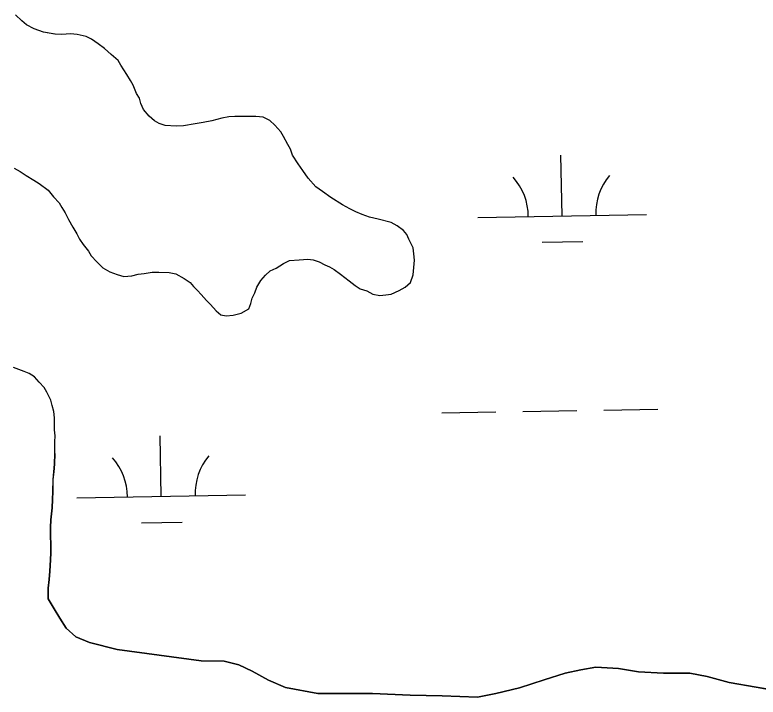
# Model space of a CAD drawing. Extents: x 3925854 to 3964121, y 224593 to 250589.
# Drawn here: x 3951666.7 to 3952107.2, y 233497.8 to 233902.1 of the extents above; entities that cross this region are included whole.
import ezdxf

# ---------------------------------------------------------------- set-up
doc = ezdxf.new("R2010")
doc.units = 0
doc.layers.add('V-TOPO-SHOR', color=7, linetype='Continuous')
doc.layers.add('V-WETL-SWMP', color=7, linetype='Continuous')

msp = doc.modelspace()

# ---------------------------------------------------------------- linework, layer by layer
at = {"layer": 'V-TOPO-SHOR'}
for points in [[(3951876.837, 233782.14), (3951872.419, 233783.694), (3951868.803, 233785.259), (3951865.182, 233787.223), (3951860.756, 233789.578), (3951853.91, 233793.909), (3951849.07, 233797.463), (3951845.042, 233800.221), (3951840.587, 233805.378), (3951837.341, 233809.747), (3951834.501, 233813.72), (3951831.246, 233818.889), (3951830.009, 233822.477), (3951828.381, 233825.262), (3951825.932, 233830.038), (3951824.304, 233832.824), (3951820.66, 233836.788), (3951817.832, 233839.559), (3951813.81, 233841.519), (3951809.405, 233841.876), (3951805.804, 233841.839), (3951802.603, 233841.806), (3951797.002, 233841.749), (3951793.401, 233841.714), (3951789.408, 233840.872), (3951783.424, 233839.209), (3951778.23, 233838.357), (3951773.436, 233837.507), (3951766.646, 233836.24), (3951762.245, 233836.195), (3951755.839, 233836.528), (3951752.226, 233837.694), (3951749.41, 233839.264), (3951746.181, 233842.033), (3951742.939, 233846), (3951741.302, 233849.586), (3951740.469, 233852.779), (3951738.841, 233855.562), (3951736.791, 233860.345), (3951735.163, 233863.13), (3951733.125, 233866.71), (3951729.467, 233872.274), (3951727.839, 233875.059), (3951723.8, 233878.619), (3951719.764, 233882.178), (3951716.132, 233884.943), (3951712.104, 233887.704), (3951708.887, 233889.27), (3951703.672, 233890.419), (3951699.669, 233890.778), (3951694.471, 233890.325), (3951690.467, 233890.684), (3951683.651, 233891.816), (3951678.029, 233893.76), (3951673.604, 233896.115), (3951670.78, 233898.486), (3951667.14, 233902.052)], [(3951666.225, 233811.209), (3951669.846, 233809.245), (3951673.471, 233806.881), (3951677.9, 233804.125), (3951681.122, 233802.157), (3951686.365, 233798.208), (3951689.605, 233794.239), (3951692.843, 233790.672), (3951694.473, 233787.886), (3951696.504, 233784.708), (3951698.546, 233780.726), (3951700.992, 233776.35), (3951703.433, 233772.373), (3951705.065, 233769.188), (3951707.099, 233766.008), (3951710.341, 233762.038), (3951711.969, 233759.255), (3951715.207, 233755.686), (3951718.844, 233752.122), (3951722.87, 233749.763), (3951727.288, 233748.206), (3951731.3, 233747.047), (3951736.098, 233747.496), (3951739.691, 233748.331), (3951743.287, 233748.769), (3951748.079, 233749.617), (3951752.081, 233749.658), (3951758.088, 233749.32), (3951762.096, 233748.561), (3951766.927, 233745.808), (3951770.552, 233743.445), (3951772.575, 233741.065), (3951775, 233738.687), (3951777.026, 233736.307), (3951780.264, 233732.74), (3951782.688, 233730.362), (3951785.926, 233726.794), (3951788.75, 233724.423), (3951791.96, 233723.655), (3951795.957, 233724.095), (3951800.746, 233725.344), (3951805.364, 233727.792), (3951806.531, 233731.005), (3951807.299, 233734.214), (3951808.868, 233737.432), (3951810.033, 233740.645), (3951812.395, 233744.669), (3951815.161, 233747.899), (3951817.939, 233750.328), (3951821.523, 233751.964), (3951825.895, 233754.811), (3951829.481, 233756.447), (3951835.078, 233756.904), (3951840.276, 233757.359), (3951843.479, 233756.99), (3951847.094, 233755.827), (3951850.315, 233753.859), (3951853.127, 233752.687), (3951855.945, 233751.114), (3951859.574, 233748.352), (3951864.815, 233744.403), (3951868.446, 233741.638), (3951871.266, 233739.666), (3951875.281, 233738.507), (3951878.901, 233736.543), (3951882.911, 233735.783), (3951886.508, 233736.219), (3951889.705, 233736.654), (3951894.485, 233738.702), (3951898.067, 233740.739), (3951901.239, 233743.574), (3951902.793, 233747.989), (3951903.504, 233756.8), (3951903.068, 233760.396), (3951902.632, 233763.994), (3951900.178, 233769.172), (3951898.949, 233771.959), (3951896.924, 233774.341), (3951893.295, 233777.104), (3951889.674, 233779.068), (3951882.051, 233780.991), (3951876.837, 233782.14)], [(3951690.35, 233642.192), (3951690.317, 233645.393), (3951690.283, 233648.993), (3951690.645, 233652.6), (3951690.209, 233656.196), (3951690.168, 233660.198), (3951690.135, 233663.399), (3951689.699, 233666.995), (3951688.861, 233670.587), (3951688.03, 233673.78), (3951685.58, 233678.558), (3951683.95, 233681.341), (3951681.118, 233684.513), (3951678.283, 233687.686), (3951675.064, 233689.654), (3951672.25, 233690.825), (3951665.823, 233693.16)], [(3951690.35, 233642.192), (3951690.17, 233635.814), (3951689.726, 233631.395), (3951689.281, 233626.729), (3951689.109, 233619.614), (3951688.913, 233614.953), (3951688.716, 233610.046), (3951688.052, 233602.925), (3951687.856, 233598.264), (3951687.897, 233594.094), (3951687.964, 233587.473), (3951688.007, 233583.305), (3951687.805, 233579.134), (3951687.381, 233572.506), (3951686.94, 233567.597), (3951686.502, 233562.442), (3951686.322, 233556.063)], [(3951686.322, 233556.063), (3951689.984, 233550.097), (3951693.242, 233544.529), (3951697.102, 233538.766), (3951702.757, 233533.623), (3951710.994, 233530.105), (3951727.243, 233526.068), (3951777.128, 233519.373), (3951790.735, 233519.111), (3951799.359, 233516.997), (3951807.4, 233513.278), (3951817.058, 233507.974), (3951827.107, 233503.474), (3951846.15, 233500.067), (3951863.556, 233500.044), (3951878.561, 233499.997), (3951900.979, 233499.024), (3951919.99, 233498.617), (3951940.804, 233497.828), (3951951.788, 233499.942), (3951965.759, 233503.284), (3951980.316, 233508.033), (3951992.881, 233511.963), (3952002.062, 233514.056), (3952011.051, 233515.549), (3952024.463, 233514.886), (3952036.288, 233512.803), (3952051.101, 233511.955), (3952066.705, 233512.113), (3952076.931, 233510.016), (3952089.97, 233506.548), (3952106.004, 233503.71), (3952119.232, 233501.443)]]:
    msp.add_lwpolyline(points, dxfattribs=at)
at = {"layer": 'V-WETL-SWMP'}
for p, q in [((3951670.779, 233898.487), (3951667.141, 233902.052)), ((3951673.604, 233896.115), (3951670.779, 233898.487)), ((3951678.03, 233893.759), (3951673.604, 233896.115)), ((3951683.652, 233891.816), (3951678.03, 233893.759)), ((3951690.466, 233890.684), (3951683.652, 233891.816)), ((3951694.471, 233890.325), (3951690.466, 233890.684)), ((3951699.668, 233890.778), (3951694.471, 233890.325)), ((3951703.673, 233890.419), (3951699.668, 233890.778)), ((3951708.887, 233889.271), (3951703.673, 233890.419)), ((3951712.104, 233887.703), (3951708.887, 233889.271)), ((3951716.133, 233884.943), (3951712.104, 233887.703)), ((3951719.763, 233882.179), (3951716.133, 233884.943)), ((3951723.8, 233878.619), (3951719.763, 233882.179)), ((3951727.838, 233875.059), (3951723.8, 233878.619)), ((3951729.467, 233872.274), (3951727.838, 233875.059)), ((3951733.125, 233866.709), (3951729.467, 233872.274)), ((3951735.162, 233863.129), (3951733.125, 233866.709)), ((3951736.791, 233860.344), (3951735.162, 233863.129)), ((3951738.84, 233855.563), (3951736.791, 233860.344)), ((3951740.469, 233852.779), (3951738.84, 233855.563)), ((3951741.302, 233849.586), (3951740.469, 233852.779)), ((3951742.939, 233846.001), (3951741.302, 233849.586)), ((3951746.18, 233842.033), (3951742.939, 233846.001)), ((3951749.41, 233839.265), (3951746.18, 233842.033)), ((3951789.408, 233840.872), (3951783.423, 233839.21)), ((3951793.401, 233841.713), (3951789.408, 233840.872)), ((3951797.002, 233841.749), (3951793.401, 233841.713)), ((3951802.603, 233841.806), (3951797.002, 233841.749)), ((3951805.804, 233841.839), (3951802.603, 233841.806)), ((3951809.405, 233841.875), (3951805.804, 233841.839)), ((3951813.81, 233841.52), (3951809.405, 233841.875)), ((3951817.832, 233839.56), (3951813.81, 233841.52)), ((3951820.661, 233836.788), (3951817.832, 233839.56)), ((3951752.227, 233837.693), (3951749.41, 233839.265)), ((3951755.84, 233836.529), (3951752.227, 233837.693)), ((3951762.246, 233836.194), (3951755.84, 233836.529)), ((3951766.647, 233836.239), (3951762.246, 233836.194)), ((3951773.436, 233837.508), (3951766.647, 233836.239)), ((3951778.23, 233838.357), (3951773.436, 233837.508)), ((3951783.423, 233839.21), (3951778.23, 233838.357)), ((3951824.303, 233832.823), (3951820.661, 233836.788)), ((3951825.932, 233830.039), (3951824.303, 233832.823)), ((3951828.381, 233825.262), (3951825.932, 233830.039)), ((3951830.01, 233822.478), (3951828.381, 233825.262)), ((3951831.247, 233818.889), (3951830.01, 233822.478)), ((3951834.501, 233813.72), (3951831.247, 233818.889)), ((3951990.954, 233782.943), (3951990.299, 233818.937)), ((3951837.342, 233809.747), (3951834.501, 233813.72)), ((3951666.224, 233811.209), (3951669.846, 233809.245)), ((3951669.846, 233809.245), (3951673.471, 233806.881)), ((3951840.588, 233805.379), (3951837.342, 233809.747)), ((3951673.471, 233806.881), (3951677.901, 233804.125)), ((3951845.042, 233800.222), (3951840.588, 233805.379)), ((3951677.901, 233804.125), (3951681.122, 233802.157)), ((3951681.122, 233802.157), (3951686.364, 233798.209)), ((3951849.071, 233797.462), (3951845.042, 233800.222)), ((3951686.364, 233798.209), (3951689.605, 233794.24)), ((3951853.909, 233793.91), (3951849.071, 233797.462)), ((3951689.605, 233794.24), (3951692.843, 233790.672)), ((3951860.756, 233789.578), (3951853.909, 233793.91)), ((3951692.843, 233790.672), (3951694.472, 233787.887)), ((3951694.472, 233787.887), (3951696.505, 233784.707)), ((3951865.181, 233787.222), (3951860.756, 233789.578)), ((3951868.802, 233785.258), (3951865.181, 233787.222)), ((3951696.505, 233784.707), (3951698.546, 233780.726)), ((3951872.42, 233783.694), (3951868.802, 233785.258)), ((3951876.837, 233782.139), (3951872.42, 233783.694)), ((3951940.962, 233782.034), (3952040.946, 233783.852)), ((3951698.546, 233780.726), (3951700.991, 233776.349)), ((3951882.051, 233780.991), (3951876.837, 233782.139)), ((3951889.673, 233779.068), (3951882.051, 233780.991)), ((3951893.294, 233777.104), (3951889.673, 233779.068)), ((3951700.991, 233776.349), (3951703.433, 233772.373)), ((3951896.924, 233774.34), (3951893.294, 233777.104)), ((3951898.949, 233771.96), (3951896.924, 233774.34)), ((3951703.433, 233772.373), (3951705.066, 233769.188)), ((3951705.066, 233769.188), (3951707.099, 233766.008)), ((3951900.178, 233769.171), (3951898.949, 233771.96)), ((3951902.631, 233763.994), (3951900.178, 233769.171)), ((3951707.099, 233766.008), (3951710.34, 233762.039)), ((3951979.236, 233767.296), (3952003.232, 233767.732)), ((3951710.34, 233762.039), (3951711.969, 233759.255)), ((3951903.068, 233760.397), (3951902.631, 233763.994)), ((3951903.504, 233756.8), (3951903.068, 233760.397)), ((3951711.969, 233759.255), (3951715.207, 233755.686)), ((3951825.896, 233754.811), (3951829.481, 233756.448)), ((3951829.481, 233756.448), (3951835.078, 233756.905)), ((3951835.078, 233756.905), (3951840.276, 233757.358)), ((3951840.276, 233757.358), (3951843.48, 233756.99)), ((3951843.48, 233756.99), (3951847.094, 233755.827)), ((3951847.094, 233755.827), (3951850.315, 233753.859)), ((3951902.794, 233747.99), (3951903.504, 233756.8)), ((3951715.207, 233755.686), (3951718.844, 233752.122)), ((3951718.844, 233752.122), (3951722.87, 233749.762)), ((3951817.939, 233750.328), (3951821.523, 233751.965)), ((3951821.523, 233751.965), (3951825.896, 233754.811)), ((3951850.315, 233753.859), (3951853.128, 233752.687)), ((3951853.128, 233752.687), (3951855.945, 233751.115)), ((3951722.87, 233749.762), (3951727.287, 233748.206)), ((3951727.287, 233748.206), (3951731.3, 233747.047)), ((3951731.3, 233747.047), (3951736.098, 233747.496)), ((3951736.098, 233747.496), (3951739.69, 233748.332)), ((3951739.69, 233748.332), (3951743.287, 233748.769)), ((3951743.287, 233748.769), (3951748.08, 233749.618)), ((3951748.08, 233749.618), (3951752.081, 233749.659)), ((3951752.081, 233749.659), (3951758.087, 233749.32)), ((3951758.087, 233749.32), (3951762.096, 233748.56)), ((3951762.096, 233748.56), (3951766.926, 233745.808)), ((3951812.394, 233744.67), (3951815.162, 233747.899)), ((3951815.162, 233747.899), (3951817.939, 233750.328)), ((3951855.945, 233751.115), (3951859.574, 233748.351)), ((3951859.574, 233748.351), (3951864.816, 233744.403)), ((3951901.238, 233743.573), (3951902.794, 233747.99)), ((3951766.926, 233745.808), (3951770.551, 233743.444)), ((3951770.551, 233743.444), (3951772.576, 233741.064)), ((3951810.034, 233740.645), (3951812.394, 233744.67)), ((3951864.816, 233744.403), (3951868.446, 233741.639)), ((3951898.066, 233740.739), (3951901.238, 233743.573)), ((3951772.576, 233741.064), (3951775.001, 233738.688)), ((3951775.001, 233738.688), (3951777.026, 233736.307)), ((3951808.867, 233737.432), (3951810.034, 233740.645)), ((3951868.446, 233741.639), (3951871.267, 233739.667)), ((3951871.267, 233739.667), (3951875.28, 233738.507)), ((3951875.28, 233738.507), (3951878.901, 233736.543)), ((3951889.704, 233736.653), (3951894.485, 233738.702)), ((3951894.485, 233738.702), (3951898.066, 233740.739)), ((3951777.026, 233736.307), (3951780.264, 233732.739)), ((3951806.531, 233731.005), (3951807.299, 233734.214)), ((3951807.299, 233734.214), (3951808.867, 233737.432)), ((3951878.901, 233736.543), (3951882.911, 233735.783)), ((3951882.911, 233735.783), (3951886.507, 233736.22)), ((3951886.507, 233736.22), (3951889.704, 233736.653)), ((3951780.264, 233732.739), (3951782.689, 233730.363)), ((3951782.689, 233730.363), (3951785.926, 233726.794)), ((3951805.363, 233727.792), (3951806.531, 233731.005)), ((3951785.926, 233726.794), (3951788.751, 233724.422)), ((3951795.957, 233724.095), (3951800.746, 233725.345)), ((3951800.746, 233725.345), (3951805.363, 233727.792)), ((3951788.751, 233724.422), (3951791.96, 233723.655)), ((3951791.96, 233723.655), (3951795.957, 233724.095)), ((3951672.25, 233690.826), (3951665.824, 233693.161)), ((3951675.063, 233689.654), (3951672.25, 233690.826)), ((3951678.284, 233687.686), (3951675.063, 233689.654)), ((3951681.117, 233684.514), (3951678.284, 233687.686)), ((3951683.951, 233681.341), (3951681.117, 233684.514)), ((3951685.58, 233678.557), (3951683.951, 233681.341)), ((3951688.029, 233673.78), (3951685.58, 233678.557)), ((3951688.862, 233670.587), (3951688.029, 233673.78)), ((3951689.699, 233666.994), (3951688.862, 233670.587)), ((3952015.641, 233667.94), (3952047.635, 233668.522)), ((3951690.135, 233663.398), (3951689.699, 233666.994)), ((3951690.168, 233660.197), (3951690.135, 233663.398)), ((3951919.657, 233666.195), (3951951.651, 233666.777)), ((3951967.649, 233667.068), (3951999.643, 233667.65)), ((3951690.209, 233656.196), (3951690.168, 233660.197)), ((3951690.645, 233652.599), (3951690.209, 233656.196)), ((3951690.282, 233648.994), (3951690.645, 233652.599)), ((3951753.464, 233616.736), (3951752.81, 233652.73)), ((3951690.318, 233645.393), (3951690.282, 233648.994)), ((3951690.171, 233635.814), (3951690.351, 233642.192)), ((3951690.351, 233642.192), (3951690.318, 233645.393)), ((3951689.725, 233631.394), (3951690.171, 233635.814)), ((3951689.282, 233626.73), (3951689.725, 233631.394)), ((3951689.109, 233619.615), (3951689.282, 233626.73)), ((3951688.912, 233614.953), (3951689.109, 233619.615)), ((3951688.716, 233610.046), (3951688.912, 233614.953)), ((3951703.473, 233615.827), (3951803.456, 233617.645)), ((3951688.053, 233602.926), (3951688.716, 233610.046)), ((3951687.855, 233598.264), (3951688.053, 233602.926)), ((3951687.897, 233594.095), (3951687.855, 233598.264)), ((3951741.747, 233601.089), (3951765.743, 233601.525)), ((3951687.965, 233587.474), (3951687.897, 233594.095)), ((3951688.007, 233583.305), (3951687.965, 233587.474)), ((3951687.804, 233579.133), (3951688.007, 233583.305)), ((3951687.381, 233572.507), (3951687.804, 233579.133)), ((3951686.94, 233567.597), (3951687.381, 233572.507)), ((3951686.502, 233562.442), (3951686.94, 233567.597)), ((3951686.322, 233556.063), (3951686.502, 233562.442)), ((3951689.984, 233550.098), (3951686.322, 233556.063)), ((3951693.242, 233544.529), (3951689.984, 233550.098)), ((3951697.102, 233538.766), (3951693.242, 233544.529)), ((3951702.756, 233533.622), (3951697.102, 233538.766)), ((3951710.995, 233530.104), (3951702.756, 233533.622)), ((3951727.242, 233526.068), (3951710.995, 233530.104)), ((3951777.128, 233519.373), (3951727.242, 233526.068)), ((3951790.735, 233519.111), (3951777.128, 233519.373)), ((3951799.36, 233516.998), (3951790.735, 233519.111)), ((3951807.4, 233513.278), (3951799.36, 233516.998)), ((3952002.062, 233514.057), (3951992.88, 233511.963)), ((3952011.051, 233515.549), (3952002.062, 233514.057)), ((3952024.462, 233514.885), (3952011.051, 233515.549)), ((3952036.288, 233512.804), (3952024.462, 233514.885)), ((3951817.058, 233507.974), (3951807.4, 233513.278)), ((3951992.88, 233511.963), (3951980.316, 233508.034)), ((3952051.101, 233511.955), (3952036.288, 233512.804)), ((3952066.705, 233512.113), (3952051.101, 233511.955)), ((3952076.93, 233510.016), (3952066.705, 233512.113)), ((3952089.97, 233506.548), (3952076.93, 233510.016)), ((3951827.107, 233503.475), (3951817.058, 233507.974)), ((3951980.316, 233508.034), (3951965.759, 233503.284)), ((3952106.005, 233503.71), (3952089.97, 233506.548)), ((3951846.149, 233500.067), (3951827.107, 233503.475)), ((3951965.759, 233503.284), (3951951.788, 233499.941)), ((3952119.233, 233501.443), (3952106.005, 233503.71)), ((3951863.555, 233500.044), (3951846.149, 233500.067)), ((3951878.561, 233499.997), (3951863.555, 233500.044)), ((3951900.979, 233499.024), (3951878.561, 233499.997)), ((3951919.99, 233498.617), (3951900.979, 233499.024)), ((3951940.805, 233497.829), (3951919.99, 233498.617)), ((3951951.788, 233499.941), (3951940.805, 233497.829))]:
    msp.add_line(p, q, dxfattribs=at)
for centre, start, end in [((3951935.711, 233782.413), 0.26988, 41.81354), ((3952046.179, 233784.422), 140.26988, 181.81353), ((3951698.222, 233616.206), 0.26988, 41.81354), ((3951808.689, 233618.215), 140.26988, 181.81353)]:
    msp.add_arc(centre, 35.246, start, end, dxfattribs=at)

doc.saveas('drawing.dxf')
